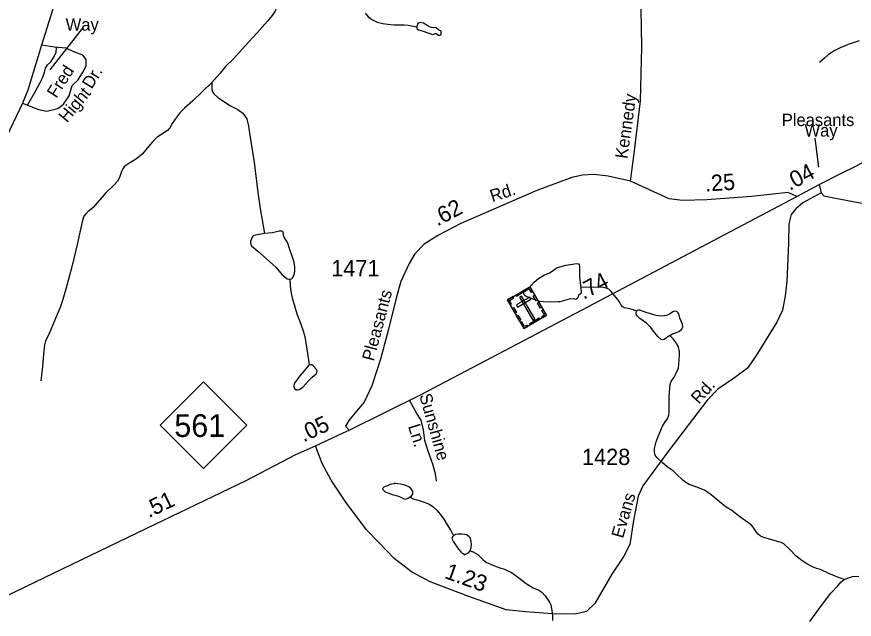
# Model space of a CAD drawing. Extents: x 2126262 to 2293712, y 749403 to 919119.
# Drawn here: x 2237125 to 2243563, y 874364 to 878997 of the extents above; entities that cross this region are included whole.
import ezdxf

# ---------------------------------------------------------------- set-up
doc = ezdxf.new("R2010")
doc.units = 0
for name, color, linetype in [('Exist Cultural Cemetery CELL', 7, 'Continuous'), ('Exist Hydrographic Misc Water Feature', 7, 'Continuous'), ('Exist Road Non-System Type 51', 7, 'Continuous'), ('Exist Road Non-System Type 51 Label', 7, 'Continuous'), ('Exist Road Primary NC Attributed', 7, 'Continuous'), ('Exist Road Primary NC Service Mileage Hundredths English Label', 7, 'Continuous'), ('Exist Road Primary NC Shield CELL', 7, 'Continuous'), ('Exist Road Primary NC Shield Number Label', 7, 'Continuous'), ('Exist Road Secondary Mileage Hundredths English Label', 7, 'Continuous'), ('Exist Road Secondary Type 51 Attributed', 7, 'Continuous'), ('Exist Road Secondary Type 51 Label', 7, 'Continuous'), ('Exist Road Secondary Type 51 Number Label', 7, 'Continuous')]:
    doc.layers.add(name, color=color, linetype=linetype)

msp = doc.modelspace()

# ---------------------------------------------------------------- linework, layer by layer
at = {"layer": 'Exist Cultural Cemetery CELL'}
for points in [[(2240896.7, 876819.4), (2241068.8, 876919.4), (2241196.7, 876699.3), (2241024.6, 876599.3)], [(2241090.7, 876882), (2241080.9, 876876.3), (2241064.7, 876904.1), (2241029.6, 876883.7), (2241024, 876893.4), (2241068.9, 876919.4)], [(2240918.4, 876782), (2240928.2, 876787.7), (2240912.1, 876815.5), (2240947.1, 876835.9), (2240941.6, 876845.5), (2240896.7, 876819.4)], [(2240960.7, 876856.6), (2241005.5, 876882.7), (2241011.3, 876872.8), (2240966.5, 876846.8)], [(2240966.1, 876781.1), (2240975.5, 876764.9), (2241077.3, 876824.1), (2241068, 876840.2)], [(2241005.7, 876848.9), (2240989.5, 876839.5), (2241091.4, 876664.1), (2241107.5, 876673.5)], [(2241117.5, 876813.1), (2241095.7, 876850.5), (2241105.6, 876856.2), (2241127.3, 876818.8)], [(2240955.7, 876717.9), (2240933.9, 876755.3), (2240943.8, 876761), (2240965.5, 876723.6)], [(2241150.6, 876756.1), (2241128.8, 876793.5), (2241138.7, 876799.2), (2241160.4, 876761.8)], [(2240989.4, 876659.7), (2240967.7, 876697.2), (2240977.5, 876702.9), (2240999.3, 876665.4)], [(2241168.1, 876682.6), (2241162.3, 876692.6), (2241181.3, 876703.6), (2241161, 876738.6), (2241170.7, 876744.2), (2241196.7, 876699.3)], [(2241053.2, 876615.9), (2241047.4, 876625.9), (2241028.4, 876614.8), (2241008.1, 876649.8), (2240998.4, 876644.2), (2241024.5, 876599.3)], [(2241068.5, 876638.1), (2241141.9, 876680.7), (2241147.6, 876670.8), (2241074.2, 876628.2)]]:
    msp.add_lwpolyline(points, close=True, dxfattribs=at)
at = {"layer": 'Exist Hydrographic Misc Water Feature'}
for points in [[(2239241.4, 879539.4), (2239247.2, 879472.4), (2239247.2, 879420.6), (2239244.7, 879380.7), (2239231.1, 879328.7), (2239210.8, 879283.7), (2239179.4, 879220.9), (2239150.6, 879179.4), (2239139.5, 879158.2), (2239128.5, 879121.7), (2239118.4, 879058.1), (2239109.9, 879036.9), (2239089.5, 879005.5), (2239053.5, 878961.8), (2238971.3, 878869.4), (2238881.4, 878773.5), (2238792.4, 878673.9), (2238728.8, 878613.7), (2238689, 878562.8), (2238664.4, 878536.5), (2238624.6, 878489.9)], [(2239803.6, 879023.7), (2239827.4, 878996.5), (2239859.6, 878972.8), (2239895.2, 878955.8), (2239939.3, 878945.6), (2239976.6, 878939.7), (2240027.4, 878934.6), (2240064.7, 878933.8), (2240102.9, 878933.8), (2240134.2, 878932.1), (2240162.2, 878927), (2240200.4, 878920.2)], [(2243601.2, 878810.4), (2243515.5, 878783.3), (2243454.5, 878757.8), (2243413.8, 878737.5), (2243366.3, 878706.1), (2243334.1, 878678.9), (2243296, 878645)], [(2238624.6, 878489.9), (2238478.2, 878349.1), (2238414.6, 878294), (2238379.8, 878257.5), (2238356.1, 878227.9), (2238319.7, 878176.1), (2238300.5, 878141.9), (2238282.7, 878121.6), (2238239.5, 878093.6), (2238205.5, 878069.8), (2238164.9, 878032.5), (2238131, 877987.6), (2238088.6, 877940.1), (2238046.2, 877903.6), (2237966, 877855.7), (2237951.6, 877843), (2237940.6, 877826.9), (2237931.2, 877807.4), (2237914.3, 877759.9), (2237898.2, 877732.8), (2237872.7, 877703.9), (2237806.6, 877640.3), (2237711.7, 877530.9), (2237670.5, 877496.5), (2237656.1, 877481.3), (2237641.7, 877464.3), (2237631.5, 877429.5), (2237611.1, 877339.6), (2237591.6, 877254.8), (2237550.1, 877083.2), (2237511.1, 876931.4), (2237479.7, 876823.4), (2237457.7, 876762.3), (2237419.6, 876672.4), (2237370.4, 876554.5), (2237350.4, 876516.1), (2237342.8, 876495.7), (2237338.5, 876473.7), (2237330, 876402.4), (2237324.1, 876306.6), (2237310.5, 876197.2)], [(2238624.6, 878489.9), (2238624.6, 878438.1), (2238629.7, 878419.5), (2238639.8, 878403.4), (2238671.2, 878376.2), (2238767.8, 878310.9), (2238824.6, 878282.5), (2238861.9, 878256.2), (2238876.3, 878238.4), (2238892.4, 878212.1), (2238906.9, 878155.3), (2238915.3, 878102.7), (2238950.1, 877877.5), (2238975.5, 877666.7), (2238996.7, 877522.5), (2239030.3, 877330.4)], [(2239224.4, 876978), (2239237.1, 876981.4), (2239243.9, 876988.2), (2239256.6, 877011.1), (2239263.4, 877041.6), (2239261.7, 877071.3), (2239258.3, 877106.1), (2239250.7, 877133.2), (2239222.7, 877213.8), (2239210, 877254.5), (2239199.8, 877274.8), (2239182.9, 877296), (2239176.9, 877308.8), (2239173.5, 877336.8), (2239170.1, 877343.5), (2239161.7, 877347.8), (2239143, 877346.9), (2239092.2, 877335.9), (2239030.3, 877330.4)], [(2239030.3, 877330.4), (2238959.1, 877317.3), (2238943, 877311.3), (2238935.3, 877302), (2238920.9, 877269.8), (2238920.9, 877254.5), (2238930.2, 877235), (2238978.6, 877193.4), (2239068.4, 877115.4), (2239118.4, 877069.6), (2239163.4, 877015.3), (2239187.1, 876993.2), (2239204.1, 876982.2), (2239217.6, 876978), (2239224.4, 876978)], [(2239224.4, 876978), (2239227.5, 876925.2), (2239233.5, 876870.9), (2239241.1, 876836.2), (2239262.3, 876767.5), (2239278.4, 876712.3), (2239298.7, 876660.1), (2239325.9, 876582), (2239339.4, 876534.5), (2239349.6, 876477.2), (2239358.9, 876407.6), (2239373.3, 876321.1)], [(2241889.4, 876732), (2241866.9, 876743.4), (2241855.8, 876746.8), (2241837.2, 876750.2), (2241795.7, 876758.7), (2241782.1, 876767.2), (2241771.9, 876779), (2241760.9, 876799.4), (2241744.8, 876823.2), (2241691.4, 876887.6), (2241675.3, 876902), (2241656.6, 876909.7), (2241632, 876913.9), (2241560.8, 876917.3), (2241461.7, 876914.8)], [(2242145.2, 876546.5), (2242103, 876514.8), (2242089.5, 876511.4), (2242078.4, 876514.8), (2242053, 876538.6), (2242020.8, 876580.1), (2241999.6, 876608.1), (2241964.9, 876639.5), (2241915.7, 876677.7), (2241894.5, 876697.2), (2241887.7, 876710.8), (2241886.9, 876721.8), (2241889.4, 876732)], [(2242145.2, 876546.5), (2242164.9, 876559.8), (2242189.5, 876565.7), (2242214.9, 876575.9), (2242235.3, 876592), (2242244.6, 876609.8), (2242243.7, 876633.6), (2242222.6, 876678.5), (2242216.6, 876702.3), (2242209.8, 876719.2), (2242199.7, 876729.4), (2242182.7, 876732), (2242169.2, 876728.6), (2242143.7, 876710.8), (2242120, 876699.7), (2242102.2, 876696.3), (2242081.8, 876695.5), (2242040.3, 876700.6), (2241964, 876722.6), (2241914, 876741.3), (2241903.8, 876741.3), (2241895.3, 876737.1), (2241889.4, 876732)], [(2243486.7, 874669.7), (2243428.2, 874689.2), (2243363.8, 874718), (2243302.8, 874746), (2243273.1, 874754.1), (2243236.7, 874770.3), (2243199.4, 874789.8), (2243160.4, 874816.1), (2243113.8, 874852.5), (2243068, 874900.9), (2243020.9, 874943), (2243001.4, 874954), (2242965, 874964.2), (2242868.3, 874992.2), (2242842.9, 875004), (2242823.4, 875019.3), (2242809.9, 875036.3), (2242791.2, 875065.1), (2242775.1, 875084.6), (2242753.1, 875101.6), (2242726.3, 875119.9), (2242673.8, 875159.8), (2242622.9, 875200.5), (2242578.8, 875226.8), (2242540.7, 875255.6), (2242461.9, 875320.1), (2242411.4, 875355.4), (2242353.8, 875379.2), (2242295.3, 875399.5), (2242267.3, 875414.8), (2242244.4, 875432.6), (2242197.8, 875478.4), (2242170.7, 875504.7), (2242124.9, 875535.2), (2242086.8, 875570), (2242046.9, 875605.6), (2242033.4, 875626), (2242026.6, 875650.6), (2242027.4, 875677.7), (2242039.3, 875728.6), (2242054.5, 875770.2), (2242090.1, 875849.4), (2242110.5, 875881.7), (2242126.6, 875905.4), (2242137.6, 875932.5), (2242140.2, 875953.7), (2242141, 875978.3), (2242140.2, 876075.9), (2242146.9, 876170.4), (2242155.4, 876193.3), (2242178.3, 876225.5), (2242191, 876251), (2242211.4, 876295.9), (2242214.8, 876325.6), (2242219.8, 876396.8), (2242219, 876421.8), (2242212.2, 876457.4), (2242195.3, 876490.5), (2242171.5, 876519.3), (2242145.2, 876546.5)], [(2240148.5, 875304.6), (2240158.5, 875312.6), (2240170.4, 875324.7), (2240170.2, 875346.6), (2240157.9, 875366.6), (2240138, 875382.4), (2240122, 875390.3), (2240097.6, 875398.1), (2240075.7, 875401.9), (2240051.7, 875405.7), (2240039.6, 875407.6), (2240027.7, 875409.5), (2240027.7, 875405.5), (2240007.6, 875403.3), (2239992, 875399.2), (2239974, 875391), (2239960, 875385), (2239947.9, 875378.8), (2239942, 875374.8), (2239936.3, 875364.8), (2239940.2, 875360.8), (2239946.1, 875354.8), (2239958.2, 875345), (2239986.5, 875333.2), (2240010.5, 875323.4), (2240030.4, 875317.5), (2240052.5, 875311.8), (2240076.7, 875301.9), (2240094.8, 875292.1), (2240104.6, 875290.1), (2240116.7, 875288.3), (2240134.8, 875294.4), (2240144.4, 875302.4), (2240148.5, 875304.6)], [(2240148.5, 875304.6), (2240172.7, 875290.8), (2240192.8, 875284.9), (2240218.6, 875277.1), (2240248.8, 875267.4), (2240277.1, 875257.6), (2240294.9, 875249.7), (2240323, 875232), (2240355.2, 875202.3), (2240379.4, 875172.5), (2240407.9, 875134.7), (2240434.1, 875090.9), (2240462.4, 875045.2), (2240476.8, 875015.3), (2240485, 875007.4)], [(2240609.7, 874890.4), (2240617.4, 874914.5), (2240621.5, 874938.6), (2240619.3, 874958.5), (2240612.9, 874986.5), (2240601, 875000.4), (2240592.6, 875006.2), (2240586.7, 875012.2), (2240568.6, 875016.1), (2240546.7, 875017.8), (2240516.8, 875017.6), (2240498.7, 875015.5), (2240488.9, 875009.4), (2240485, 875007.4)], [(2240485, 875007.4), (2240474.9, 874997.3), (2240469, 874985.2), (2240475.1, 874975.3), (2240483.1, 874959.4), (2240519.6, 874903.7), (2240537.9, 874881.9), (2240547.9, 874871.9), (2240558, 874866.1), (2240563.9, 874860.1), (2240574, 874864.1), (2240598, 874874.4), (2240609.7, 874890.4)], [(2240609.7, 874890.4), (2240633.6, 874882.6), (2240669.9, 874861), (2240688.2, 874843.1), (2240714.2, 874819.3), (2240736.4, 874801.5), (2240760.4, 874789.7), (2240796.7, 874774), (2240838.7, 874758.3), (2240874.8, 874748.7), (2240928.9, 874723.1), (2240985.5, 874681.6), (2241041.7, 874640), (2241096, 874606.5), (2241137.9, 874588.9), (2241160.2, 874573.1), (2241186.5, 874545.3), (2241220.7, 874495.6), (2241231, 874475.7), (2241239.2, 874431.8), (2241243.7, 874389.8), (2241243.9, 874353.8)], [(2243486.7, 874669.7), (2243518.7, 874682.3), (2243550, 874692.5), (2243597.5, 874695.9)], [(2243221.8, 874346), (2243311.6, 874469), (2243382.5, 874565.3), (2243436.7, 874622.2), (2243460.5, 874648.5), (2243486.7, 874669.7)]]:
    msp.add_lwpolyline(points, dxfattribs=at)
for points in [[(2240200.4, 878920.2), (2240199.2, 878911.7), (2240201.7, 878905.8), (2240212.7, 878896.4), (2240248.3, 878884.6), (2240320.4, 878860.8), (2240330.6, 878861.7), (2240341.6, 878867.6), (2240349.2, 878866.7), (2240356.8, 878861.7), (2240362.8, 878855.7), (2240369.6, 878852.3), (2240378, 878854.9), (2240386.5, 878862.5), (2240388.2, 878882.9), (2240384, 878888), (2240369.6, 878894.7), (2240349.2, 878912.6), (2240341.6, 878914.2), (2240327.2, 878912.6), (2240311.1, 878914.2), (2240287.3, 878923.6), (2240264.4, 878940.5), (2240250.9, 878946.5), (2240225.4, 878951.6), (2240217.8, 878949.9), (2240206.8, 878941.4)], [(2241461.7, 876914.8), (2241463, 876872.3), (2241458.8, 876865.6), (2241444.4, 876854.5), (2241440.1, 876849.4), (2241437.6, 876835), (2241431.6, 876826.5), (2241424, 876823.2), (2241414.7, 876824), (2241384.2, 876827.4), (2241370.6, 876825.7), (2241354.5, 876820.6), (2241300.3, 876805.3), (2241287.5, 876803.6), (2241228.2, 876801.9), (2241173.9, 876805.3), (2241145.1, 876807.9), (2241108.7, 876818.9), (2241036.6, 876847.7), (2241024.8, 876858.8), (2241021.4, 876875.7), (2241027.3, 876886.8), (2241045.9, 876905.4), (2241071.4, 876918.1), (2241083.2, 876931.7), (2241103.6, 876955.5), (2241136.6, 876983.5), (2241181.6, 877011.4), (2241221.4, 877027.6), (2241256.2, 877050.5), (2241270.6, 877064), (2241282.5, 877068.3), (2241346.9, 877086.9), (2241430, 877099.7), (2241443.5, 877098), (2241449.4, 877089.5), (2241451.1, 877080.2), (2241450.3, 877051.3), (2241452, 877007.2), (2241453.7, 876976.7), (2241457.1, 876951.2)], [(2239373.3, 876321.1), (2239332.6, 876272.8), (2239302.1, 876234.6), (2239260.6, 876178.6), (2239254.7, 876162.5), (2239254.7, 876149), (2239263.1, 876134.5), (2239271.6, 876127.7), (2239284.3, 876126.9), (2239295.3, 876129.4), (2239324.2, 876149), (2239370.8, 876200.7), (2239396.2, 876226.1), (2239425.9, 876251.6), (2239432.7, 876262.6), (2239433.5, 876272.8), (2239428.4, 876284.7), (2239404.7, 876312.7), (2239394.5, 876319.4), (2239385.2, 876320.3)]]:
    msp.add_lwpolyline(points, close=True, dxfattribs=at)
at = {"layer": 'Exist Road Non-System Type 51'}
for points in [[(2237167.8, 878332.1), (2237291.3, 878282.6), (2237355.4, 878270), (2237440.5, 878290.9), (2237483.7, 878325.8), (2237527, 878388.6), (2237551.8, 878469), (2237597.8, 878512.3), (2237632.7, 878569.5), (2237657.8, 878619.8), (2237659.2, 878667.2), (2237632.7, 878700.7), (2237563, 878725.8), (2237504.4, 878755.2), (2237415.1, 878763.5), (2237314.4, 878779.4)], [(2237207.6, 878316.2), (2237265.4, 878418.1), (2237304.9, 878490.5), (2237324.6, 878532.2), (2237337.8, 878569.5), (2237346.6, 878600.3), (2237361.9, 878626.6), (2237386.1, 878650.8), (2237408, 878683.7), (2237427.8, 878721), (2237431.5, 878762)], [(2240350.8, 875425.7), (2240344.2, 875482.7), (2240322.2, 875557.4), (2240284.9, 875665), (2240263, 875739.6), (2240252, 875820.8), (2240234.5, 875895.5), (2240199.4, 875946), (2240143.4, 876048)]]:
    msp.add_lwpolyline(points, dxfattribs=at)
at = {"layer": 'Exist Road Non-System Type 51 Label'}
msp.add_lwpolyline([(2237637.2, 878917.9), (2237378.7, 878587.3)], dxfattribs=at)
at = {"layer": 'Exist Road Primary NC Attributed'}
for points in [[(2243294.1, 877706.1), (2243465.8, 877794.5), (2243575.1, 877849), (2243962.8, 878055.6), (2244155.2, 878156.1), (2244567.5, 878374.5), (2244992.3, 878590.4), (2245488.1, 878863.4)], [(2243121.7, 877614.9), (2243294.1, 877706.1)], [(2239679.1, 875817.6), (2240229.4, 876090.7), (2241472.6, 876743.2), (2243121.7, 877614.9)], [(2239421, 875697.4), (2239633.1, 875796.7), (2239679.1, 875817.6)], [(2236986.1, 874516.2), (2237193.9, 874615.3), (2238119, 875061.2), (2238888.2, 875431.1), (2239269.7, 875629.7), (2239421, 875697.4)]]:
    msp.add_lwpolyline(points, dxfattribs=at)
at = {"layer": 'Exist Road Primary NC Shield CELL'}
msp.add_lwpolyline([(2238227.3, 875855.4), (2238560.3, 876188.4), (2238893.2, 875855.4), (2238560.3, 875522.4)], close=True, dxfattribs=at)
at = {"layer": 'Exist Road Secondary Type 51 Attributed'}
msp.add_line((2243294.1, 877706.1), (2243309.3, 877643.8), dxfattribs=at)
for points in [[(2241844.2, 877732.5), (2241870.7, 877944.6), (2241920.9, 878349.8), (2241929.2, 878766.2), (2241923.6, 879201), (2241922.2, 879427.6), (2241906.9, 879503), (2241859.5, 879653.7), (2241846.9, 879716.9), (2241840, 879869.1), (2241866.5, 880178.9), (2241877.6, 880411.6), (2241884.5, 880502.9), (2241911, 880555.9), (2241959.8, 880599.2), (2242049.1, 880622.9), (2242399.1, 880691.3), (2242876.8, 880791.6)], [(2237426.8, 879138.5), (2237314.4, 878779.4), (2237211.1, 878431.2), (2237167.8, 878332.1), (2237049.5, 878078.8)], [(2243309.3, 877643.8), (2243329, 877620.7), (2243418.3, 877601.2), (2243595.4, 877567.7), (2243723.7, 877546.7), (2243778.8, 877548.8), (2243859.7, 877548.8), (2243932.2, 877569.8), (2244048, 877620), (2244145.4, 877681.1), (2244247.2, 877743.9), (2244375, 877801.9), (2244455.9, 877831.3), (2244550.7, 877838.2), (2244695.8, 877863.4), (2244881.2, 877889.9), (2245057.6, 877931.7), (2245227, 877988.2), (2245390.2, 878087.3), (2245822.2, 878365.9)], [(2241844.2, 877732.5), (2241671.3, 877771.3), (2241562.6, 877782.5), (2241474.7, 877779.7), (2241391, 877761.6), (2241122.9, 877660.4), (2240539.9, 877407.8), (2240361, 877313.9), (2240256.4, 877248.3), (2240183.9, 877172.9), (2240140.7, 877098.9), (2240076.6, 876961.4), (2240043.1, 876844.1), (2239983.4, 876593.9), (2239922, 876365), (2239855.2, 876157.6), (2239796.6, 876033.4), (2239735.4, 875962.8), (2239676.9, 875891.6), (2239651.8, 875848.4), (2239679.1, 875817.6)], [(2243121.7, 877614.9), (2243055.3, 877644.1), (2242773.6, 877613.4), (2242430.5, 877590), (2242243.6, 877583), (2242139, 877597), (2241844.2, 877732.5)], [(2243309.3, 877643.8), (2243167, 877565.7), (2243112.9, 877520.1), (2243078, 877476.8), (2243061.3, 877404.2), (2243057.8, 877255.2), (2243043.8, 876962.1), (2243032.7, 876850.4), (2243010.4, 876741.5), (2242968.5, 876649.4), (2242815.1, 876401), (2242742.6, 876294.9), (2242642.2, 876219.5), (2242513.9, 876133), (2242434.6, 876051.3), (2242130.6, 875652.1), (2241938.6, 875390.5), (2241902.4, 875309.5), (2241866.2, 875123.4), (2241838.3, 874939.1), (2241790.8, 874849.8), (2241698.8, 874710.2), (2241567.9, 874485), (2241503.8, 874423.6), (2241417.3, 874404.1), (2241244.4, 874406.9), (2241035.2, 874420.8), (2240887.3, 874437.6), (2240600.6, 874539.1), (2240302.2, 874650.7), (2240158.9, 874729.5), (2240026.4, 874831.4), (2239906.5, 874955.6), (2239814.4, 875052), (2239654.8, 875264.8), (2239543.2, 875432.3), (2239473.5, 875560.7), (2239421, 875697.4)]]:
    msp.add_lwpolyline(points, dxfattribs=at)
at = {"layer": 'Exist Road Secondary Type 51 Label'}
msp.add_lwpolyline([(2243259.2, 878062.8), (2243287.9, 877840.1)], dxfattribs=at)

# ---------------------------------------------------------------- texts
at = {"layer": 'Exist Road Non-System Type 51 Label'}
for s, rotation, p in [('Way', 0.36519, (2237501.2, 878888.7)), ('Fred', 57.42291, (2237429.8, 878364.9)), ('Dr.', 58.59575, (2237701.3, 878435.8)), ('Hight', 50.55585, (2237511.3, 878176.7)), ('Sunshine', 285.82818, (2240218.4, 876085.5)), ('Ln.', 287.28074, (2240131.9, 875848.7))]:
    msp.add_text(s, height=95, rotation=rotation, dxfattribs=at).set_placement(p)
at = {"layer": 'Exist Road Primary NC Service Mileage Hundredths English Label'}
for s, rotation, p in [('.04', 27.8612, (2243066.3, 877656.4)), ('.74', 27.8613, (2241482.1, 876818.9)), ('.05', 25.09117, (2239329.6, 875723.6)), ('.51', 25.68769, (2238140.9, 875141))]:
    msp.add_text(s, height=125, rotation=rotation, dxfattribs=at).set_placement(p)
at = {"layer": 'Exist Road Primary NC Shield Number Label'}
msp.add_text('561', height=175, dxfattribs=at).set_placement((2238336.4, 875765.7))
at = {"layer": 'Exist Road Secondary Mileage Hundredths English Label'}
for s, rotation, p in [('.25', 3.89918, (2242419.1, 877651.9)), ('.62', 27.69048, (2240358.1, 877382.9)), ('1.23', 340.18891, (2240406.7, 874682.1))]:
    msp.add_text(s, height=125, rotation=rotation, dxfattribs=at).set_placement(p)
at = {"layer": 'Exist Road Secondary Type 51 Label'}
for s, rotation, p in [('Kennedy', 81.91228, (2241818.4, 877900.8)), ('Pleasants', 0.03706, (2243006, 878156)), ('Way', 0.1464, (2243181, 878075)), ('Rd.', 17.98939, (2240780.6, 877570.5)), ('Pleasants', 75.145, (2239869.1, 876343.3)), ('Rd.', 47.93246, (2242368.3, 876012.9)), ('Evans', 73.71622, (2241784.8, 874981.2))]:
    msp.add_text(s, height=95, rotation=rotation, dxfattribs=at).set_placement(p)
at = {"layer": 'Exist Road Secondary Type 51 Number Label'}
for s, p in [('1471', (2239542.1, 877001.1)), ('1428', (2241469.6, 875550.3))]:
    msp.add_text(s, height=125, dxfattribs=at).set_placement(p)

doc.saveas('drawing.dxf')
